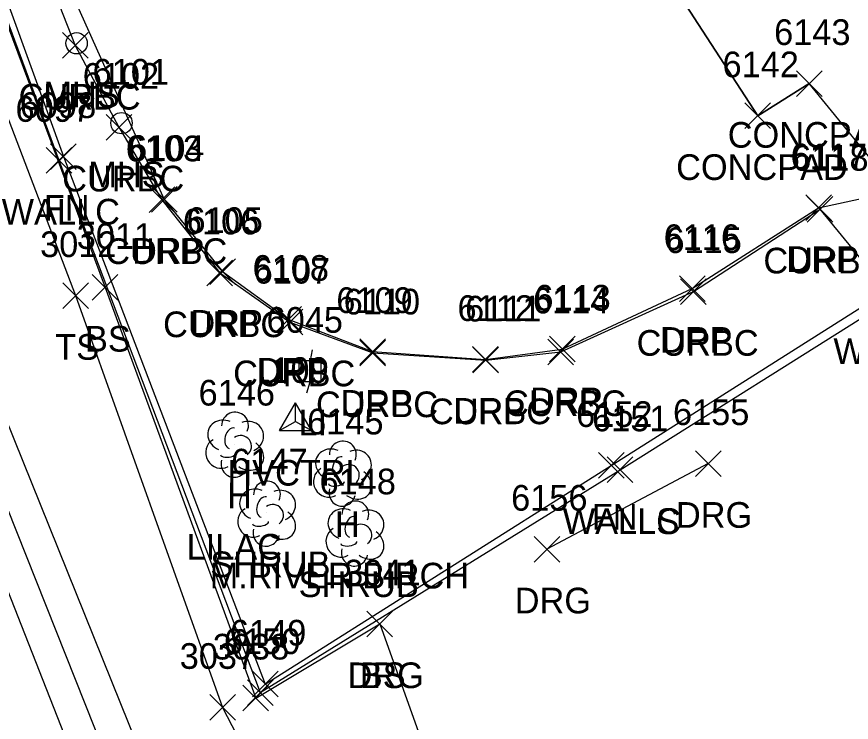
# Model space of a CAD drawing. Extents: x 1462668 to 1465147, y 550359 to 557351.
# Drawn here: x 1464479.7 to 1464544.7, y 553095.9 to 553150.9 of the extents above; entities that cross this region are included whole.
import ezdxf

# ---------------------------------------------------------------- set-up
doc = ezdxf.new("R2010")
doc.units = 0
for name, color, linetype in [('C_A', 7, 'Continuous'), ('C_I', 7, 'Continuous'), ('CPSM', 7, 'Continuous'), ('L_A', 7, 'Continuous'), ('L_C', 7, 'Continuous'), ('L_I', 7, 'Continuous'), ('L_TIC', 7, 'Continuous'), ('LELB', 7, 'Continuous'), ('Level 6', 7, 'Continuous'), ('LFNC', 7, 'Continuous'), ('LS', 7, 'Continuous'), ('LSH', 7, 'Continuous'), ('LTD', 7, 'Continuous'), ('LW', 7, 'Continuous'), ('LWS', 7, 'Continuous'), ('R_A', 7, 'Continuous'), ('R_I', 7, 'Continuous'), ('R_TIC', 7, 'Continuous'), ('RC', 7, 'Continuous'), ('RDG', 7, 'Continuous'), ('RDP', 7, 'Continuous'), ('RR', 7, 'Continuous'), ('RRB', 7, 'Continuous'), ('U_A', 7, 'Continuous'), ('U_I', 7, 'Continuous'), ('ULP', 7, 'Continuous'), ('USMH', 7, 'Continuous')]:
    doc.layers.add(name, color=color, linetype=linetype)

msp = doc.modelspace()

# ---------------------------------------------------------------- linework, layer by layer
at = {"layer": 'CPSM'}
for p, q in [((1464500.151, 553118.646), (1464501.401, 553120.811)), ((1464502.651, 553118.646), (1464501.401, 553120.811)), ((1464501.401, 553119.367), (1464501.401, 553120.811)), ((1464500.151, 553118.646), (1464501.401, 553119.367)), ((1464501.401, 553119.367), (1464501.401, 553119.367)), ((1464501.401, 553119.367), (1464502.651, 553118.646)), ((1464500.151, 553118.646), (1464502.651, 553118.646))]:
    msp.add_line(p, q, dxfattribs=at)
at = {"layer": 'L_TIC'}
for points in [[(1464540.43, 553144.687), (1464542.43, 553146.687)], [(1464542.43, 553144.687), (1464540.43, 553146.687)], [(1464536.411, 553142.173), (1464538.411, 553144.173)], [(1464538.411, 553142.173), (1464536.411, 553144.173)], [(1464482.318, 553138.998), (1464484.318, 553140.998)], [(1464484.318, 553138.998), (1464482.318, 553140.998)], [(1464481.975, 553138.703), (1464483.975, 553140.703)], [(1464483.975, 553138.703), (1464481.975, 553140.703)], [(1464485.562, 553128.804), (1464487.562, 553130.804)], [(1464487.562, 553128.804), (1464485.562, 553130.804)], [(1464483.275, 553128.168), (1464485.275, 553130.168)], [(1464485.275, 553128.168), (1464483.275, 553130.168)], [(1464525.004, 553114.935), (1464527.004, 553116.935)], [(1464527.004, 553114.935), (1464525.004, 553116.935)], [(1464525.685, 553114.597), (1464527.685, 553116.597)], [(1464527.685, 553114.597), (1464525.685, 553116.597)], [(1464525.685, 553114.597), (1464527.685, 553116.597)], [(1464527.685, 553114.597), (1464525.685, 553116.597)], [(1464506.971, 553102.591), (1464508.971, 553104.591)], [(1464508.971, 553102.591), (1464506.971, 553104.591)], [(1464498.045, 553097.909), (1464500.045, 553099.909)], [(1464500.045, 553097.909), (1464498.045, 553099.909)], [(1464497.303, 553096.82), (1464499.303, 553098.82)], [(1464499.303, 553096.82), (1464497.303, 553098.82)], [(1464497.654, 553097.241), (1464499.654, 553099.241)], [(1464499.654, 553097.241), (1464497.654, 553099.241)], [(1464494.72, 553096.092), (1464496.72, 553098.092)], [(1464496.72, 553096.092), (1464494.72, 553098.092)]]:
    msp.add_lwpolyline(points, dxfattribs=at)
at = {"layer": 'LELB'}
for points in [[(1464399.719, 553434.969), (1464409.446, 553421.214), (1464402.249, 553418.234), (1464397.039, 553410.685), (1464397.409, 553402.739), (1464404.988, 553402.374), (1464405.18, 553391.163), (1464405.505, 553357.551), (1464416.93, 553321.523), (1464428.808, 553284.849), (1464433.809, 553271.259), (1464449.256, 553230.015), (1464470.447, 553173.076), (1464486.562, 553129.804), (1464498.303, 553097.82), (1464507.971, 553103.591)], [(1464428.808, 553284.849), (1464422.115, 553282.842), (1464423.965, 553275.296), (1464439.307, 553225.795), (1464459.878, 553169.226), (1464475.977, 553126.575), (1464492.566, 553085.469), (1464504.194, 553058.693), (1464521.817, 553014.257)], [(1464433.809, 553271.259), (1464446.9, 553229.17), (1464467.607, 553172.811), (1464484.275, 553129.168), (1464495.72, 553097.092), (1464504.824, 553079.502), (1464512.152, 553060.642), (1464527.258, 553022.24), (1464542.187, 552990.027), (1464554.676, 552968.433)]]:
    msp.add_lwpolyline(points, dxfattribs=at)
at = {"layer": 'Level 6'}
msp.add_lwpolyline([(1464585.307, 553071.888), (1464547.767, 553128.847), (1464547.488, 553129.548), (1464542.271, 553135.894), (1464542.149, 553136.009), (1464548.24, 553137.32), (1464541.43, 553145.687), (1464537.411, 553143.173), (1464522.543, 553166.091), (1464522.454, 553166.193), (1464522.041, 553167.251), (1464519.868, 553165.883), (1464519.481, 553165.633), (1464507.683, 553184.052)], dxfattribs=at)
at = {"layer": 'LFNC'}
msp.add_lwpolyline([(1464405.682, 553401.697), (1464406.125, 553357.815), (1464412.915, 553336.379), (1464424.414, 553300.548), (1464435.201, 553269.165), (1464460.504, 553201.526), (1464472.493, 553169.782), (1464483.318, 553139.998), (1464499.045, 553098.909), (1464526.004, 553115.935), (1464547.488, 553129.548)], dxfattribs=at)
at = {"layer": 'LS'}
msp.add_lwpolyline([(1464522.543, 553166.091), (1464537.411, 553143.173), (1464541.43, 553145.687)], dxfattribs=at)
at = {"layer": 'LSH'}
for p, q in [((1464499.135, 553112.233), (1464499.135, 553112.233)), ((1464499.135, 553112.233), (1464499.135, 553112.233)), ((1464506.017, 553110.687), (1464506.017, 553110.687)), ((1464506.017, 553110.687), (1464506.017, 553110.687))]:
    msp.add_line(p, q, dxfattribs=at)
for centre in [(1464499.181, 553113.667), (1464506.063, 553112.121)]:
    msp.add_arc(centre, 1.047, 335.52715, 180.95627, dxfattribs=at)
for centre, major_axis, ratio, start_param, end_param in [((1464498.343, 553112.9), (1.21, -0.512), 0.895232, 1.570796, 4.712389), ((1464500.176, 553112.817), (-1.141, -0.483), 0.949671, 1.570796, 4.712389), ((1464498.926, 553112.691), (-0.208, -0.792), 0.645439, 3.141593, 6.283185), ((1464499.635, 553112.067), (-0.5, 0.667), 0.989748, 3.141593, 6.283185), ((1464498.052, 553111.525), (0.584, -1.042), 0.959034, 3.141593, 6.283185), ((1464505.225, 553111.353), (1.21, -0.512), 0.895232, 1.570796, 4.712389), ((1464507.058, 553111.27), (-1.141, -0.483), 0.949671, 1.570796, 4.712389), ((1464500.135, 553111.4), (-1.09, 0.792), 0.841452, 1.570796, 4.712389), ((1464505.808, 553111.145), (-0.208, -0.792), 0.645439, 3.141593, 6.283185), ((1464498.677, 553111.483), (-0.625, -0.083), 0.423636, 0, 3.141593), ((1464506.517, 553110.52), (-0.5, 0.667), 0.989748, 3.141593, 6.283185), ((1464499.135, 553110.733), (0.265, 1.061), 0.942809, 1.570796, 4.712389), ((1464504.933, 553109.978), (0.584, -1.042), 0.959034, 3.141593, 6.283185), ((1464507.017, 553109.854), (-1.09, 0.792), 0.841452, 1.570796, 4.712389), ((1464505.558, 553109.937), (-0.625, -0.083), 0.423636, 0, 3.141593), ((1464506.017, 553109.187), (0.265, 1.061), 0.942809, 1.570796, 4.712389)]:
    msp.add_ellipse(centre, major_axis=major_axis, ratio=ratio, start_param=start_param, end_param=end_param, dxfattribs=at)
at = {"layer": 'LTD'}
for p, q in [((1464496.646, 553117.602), (1464496.646, 553117.602)), ((1464496.646, 553117.602), (1464496.646, 553117.602)), ((1464505.047, 553115.353), (1464505.047, 553115.353)), ((1464505.047, 553115.353), (1464505.047, 553115.353))]:
    msp.add_line(p, q, dxfattribs=at)
for centre in [(1464496.693, 553119.036), (1464505.094, 553116.787)]:
    msp.add_arc(centre, 1.047, 335.52715, 180.95627, dxfattribs=at)
for centre, major_axis, ratio, start_param, end_param in [((1464495.854, 553118.268), (1.21, -0.512), 0.895232, 1.570796, 4.712389), ((1464497.688, 553118.185), (-1.141, -0.483), 0.949671, 1.570796, 4.712389), ((1464496.438, 553118.06), (-0.208, -0.792), 0.645439, 3.141593, 6.283185), ((1464497.146, 553117.435), (-0.5, 0.667), 0.989748, 3.141593, 6.283185), ((1464495.563, 553116.893), (0.584, -1.042), 0.959034, 3.141593, 6.283185), ((1464497.646, 553116.769), (-1.09, 0.792), 0.841452, 1.570796, 4.712389), ((1464496.188, 553116.852), (-0.625, -0.083), 0.423636, 0, 3.141593), ((1464504.256, 553116.02), (1.21, -0.512), 0.895232, 1.570796, 4.712389), ((1464506.089, 553115.937), (-1.141, -0.483), 0.949671, 1.570796, 4.712389), ((1464496.646, 553116.102), (0.265, 1.061), 0.942809, 1.570796, 4.712389), ((1464504.839, 553115.811), (-0.208, -0.792), 0.645439, 3.141593, 6.283185), ((1464503.964, 553114.645), (0.584, -1.042), 0.959034, 3.141593, 6.283185), ((1464505.547, 553115.186), (-0.5, 0.667), 0.989748, 3.141593, 6.283185), ((1464506.047, 553114.52), (-1.09, 0.792), 0.841452, 1.570796, 4.712389), ((1464504.589, 553114.603), (-0.625, -0.083), 0.423636, 0, 3.141593), ((1464505.048, 553113.853), (0.265, 1.061), 0.942809, 1.570796, 4.712389)]:
    msp.add_ellipse(centre, major_axis=major_axis, ratio=ratio, start_param=start_param, end_param=end_param, dxfattribs=at)
at = {"layer": 'LW'}
msp.add_lwpolyline([(1464405.978, 553402.257), (1464405.239, 553402.286), (1464405.602, 553357.557), (1464412.384, 553336.293), (1464423.999, 553300.426), (1464435.008, 553269.098), (1464460.101, 553201.294), (1464471.952, 553169.463), (1464482.975, 553139.703), (1464498.654, 553098.241), (1464526.685, 553115.597)], dxfattribs=at)
at = {"layer": 'LWS'}
msp.add_lwpolyline([(1464526.685, 553115.597), (1464547.767, 553128.847)], dxfattribs=at)
at = {"layer": 'R_TIC'}
for points in [[(1464483.246, 553147.657), (1464485.246, 553149.657)], [(1464485.246, 553147.657), (1464483.246, 553149.657)], [(1464486.641, 553141.28), (1464488.641, 553143.28)], [(1464488.641, 553141.28), (1464486.641, 553143.28)], [(1464489.994, 553135.627), (1464491.994, 553137.627)], [(1464491.994, 553135.627), (1464489.994, 553137.627)], [(1464490.179, 553135.657), (1464492.179, 553137.657)], [(1464492.179, 553135.657), (1464490.179, 553137.657)], [(1464541.149, 553135.009), (1464543.149, 553137.009)], [(1464543.149, 553135.009), (1464541.149, 553137.009)], [(1464541.271, 553134.894), (1464543.271, 553136.894)], [(1464543.271, 553134.894), (1464541.271, 553136.894)], [(1464494.503, 553129.929), (1464496.503, 553131.929)], [(1464496.503, 553129.929), (1464494.503, 553131.929)], [(1464494.726, 553130.043), (1464496.726, 553132.043)], [(1464496.726, 553130.043), (1464494.726, 553132.043)], [(1464531.312, 553128.713), (1464533.312, 553130.713)], [(1464533.312, 553128.713), (1464531.312, 553130.713)], [(1464531.396, 553128.483), (1464533.396, 553130.483)], [(1464533.396, 553128.483), (1464531.396, 553130.483)], [(1464499.877, 553126.317), (1464501.877, 553128.317)], [(1464501.877, 553126.317), (1464499.877, 553128.317)], [(1464499.963, 553126.103), (1464501.963, 553128.103)], [(1464501.963, 553126.103), (1464499.963, 553128.103)], [(1464521.185, 553123.998), (1464523.185, 553125.998)], [(1464523.185, 553123.998), (1464521.185, 553125.998)], [(1464506.408, 553123.811), (1464508.408, 553125.811)], [(1464508.408, 553123.811), (1464506.408, 553125.811)], [(1464506.415, 553123.697), (1464508.415, 553125.697)], [(1464508.415, 553123.697), (1464506.415, 553125.697)], [(1464521.071, 553123.782), (1464523.071, 553125.782)], [(1464523.071, 553123.782), (1464521.071, 553125.782)], [(1464515.194, 553123.19), (1464517.194, 553125.19)], [(1464517.194, 553123.19), (1464515.194, 553125.19)], [(1464515.221, 553123.149), (1464517.221, 553125.149)], [(1464517.221, 553123.149), (1464515.221, 553125.149)], [(1464532.552, 553115.08), (1464534.552, 553117.08)], [(1464534.552, 553115.08), (1464532.552, 553117.08)], [(1464519.995, 553108.413), (1464521.995, 553110.413)], [(1464521.995, 553108.413), (1464519.995, 553110.413)], [(1464506.971, 553102.591), (1464508.971, 553104.591)], [(1464508.971, 553102.591), (1464506.971, 553104.591)]]:
    msp.add_lwpolyline(points, dxfattribs=at)
at = {"layer": 'RC'}
msp.add_lwpolyline([(1464468.543, 553237.575), (1464466.946, 553228.645), (1464465.47, 553220.99), (1464463.446, 553209.787), (1464463.998, 553203.305), (1464467.134, 553192.194), (1464475.487, 553170.86), (1464484.246, 553148.657), (1464487.641, 553142.28), (1464490.994, 553136.627), (1464495.503, 553130.929), (1464500.963, 553127.103), (1464507.415, 553124.697), (1464516.221, 553124.149), (1464522.071, 553124.782), (1464532.396, 553129.483), (1464542.271, 553135.894)], dxfattribs=at)
at = {"layer": 'RDG'}
for points in [[(1464533.552, 553116.08), (1464520.995, 553109.413)], [(1464507.971, 553103.591), (1464520.223, 553069.269), (1464533.69, 553042.048), (1464541.916, 553024.022), (1464547.054, 553026.515)]]:
    msp.add_lwpolyline(points, dxfattribs=at)
at = {"layer": 'RDP'}
msp.add_lwpolyline([(1464415.79, 553337.749), (1464428.461, 553302.553), (1464440.386, 553270.852), (1464449.423, 553250.026), (1464452.476, 553249.02), (1464464.043, 553246.033), (1464467.802, 553242.215), (1464468.817, 553237.697), (1464467.194, 553228.459), (1464465.771, 553220.817), (1464463.821, 553209.815), (1464464.173, 553203.329), (1464467.407, 553192.18), (1464475.704, 553171.123), (1464491.179, 553136.657), (1464495.726, 553131.043), (1464500.877, 553127.317), (1464507.408, 553124.811), (1464516.194, 553124.19), (1464522.185, 553124.998), (1464532.312, 553129.713), (1464542.149, 553136.009)], dxfattribs=at)
at = {"layer": 'RR'}
msp.add_lwpolyline([(1464329.227, 553555.383), (1464346.959, 553499.526), (1464365.931, 553439.424), (1464375.443, 553408.882), (1464392.353, 553356.138), (1464404.616, 553317.704), (1464421.027, 553267.802), (1464435.667, 553224.383), (1464455.628, 553167.93), (1464471.443, 553125.328), (1464488.07, 553083.008), (1464498.631, 553056.822), (1464517.453, 553011.952), (1464529.395, 552984.226), (1464543.059, 552953.498), (1464558.282, 552920.118), (1464577.458, 552878.669), (1464596.621, 552838.046)], dxfattribs=at)
at = {"layer": 'RRB'}
msp.add_lwpolyline([(1464345.31, 553519.908), (1464352.279, 553501.122), (1464369.887, 553440.754), (1464378.638, 553409.812), (1464396.8, 553355.407), (1464407.98, 553318.651), (1464422.767, 553268.535), (1464437.567, 553224.949), (1464457.686, 553168.589), (1464473.625, 553125.967), (1464490.255, 553084.118), (1464501.176, 553057.708), (1464519.383, 553013.043), (1464531.698, 552984.969), (1464545.352, 552954.916), (1464560.689, 552920.935), (1464579.899, 552880.239), (1464598.79, 552838.414)], dxfattribs=at)
at = {"layer": 'ULP'}
for p, q in [((1464502.7, 553124.938), (1464502.533, 553124.105)), ((1464501.7, 553122.438), (1464501.7, 553124.105)), ((1464501.7, 553124.105), (1464503.367, 553124.105)), ((1464503.367, 553124.105), (1464503.367, 553122.438)), ((1464502.533, 553123.272), (1464502.533, 553123.272)), ((1464503.367, 553122.438), (1464501.7, 553122.438)), ((1464502.283, 553121.605), (1464502.533, 553122.438))]:
    msp.add_line(p, q, dxfattribs=at)
at = {"layer": 'USMH'}
for p, q in [((1464484.344, 553148.823), (1464484.344, 553148.823)), ((1464485.177, 553148.823), (1464485.177, 553148.823)), ((1464487.846, 553142.599), (1464487.846, 553142.599)), ((1464488.679, 553142.599), (1464488.679, 553142.599))]:
    msp.add_line(p, q, dxfattribs=at)
for centre in [(1464484.344, 553148.823), (1464487.846, 553142.599)]:
    msp.add_circle(centre, 0.833, dxfattribs=at)

# ---------------------------------------------------------------- texts
at = {"layer": 'C_A'}
msp.add_text('HVCTRL', height=2, dxfattribs=at).set_placement((1464496.094, 553114.367))
at = {"layer": 'C_I'}
msp.add_text('109', height=2, dxfattribs=at).set_placement((1464499.52, 553122.367))
at = {"layer": 'L_A'}
for s, p in [('CONCPAD', (1464535.076, 553140.687)), ('CONCPAD', (1464531.057, 553138.173)), ('WALLC', (1464478.51, 553134.703)), ('FN', (1464481.798, 553134.998)), ('BS', (1464485.003, 553124.804)), ('TS', (1464482.685, 553124.168)), ('WALLS', (1464543.31, 553123.847)), ('H', (1464496.079, 553112.602)), ('H', (1464504.48, 553110.353)), ('WALLC', (1464522.22, 553110.597)), ('WALLS', (1464522.228, 553110.597)), ('FN', (1464524.485, 553110.935)), ('SHRUB', (1464494.765, 553107.233)), ('SHRUB', (1464501.646, 553105.687)), ('BS', (1464506.412, 553098.591))]:
    msp.add_text(s, height=2, dxfattribs=at).set_placement(p)
at = {"layer": 'L_C'}
for s, p in [('LILAC', (1464492.922, 553108.602)), ('M.RIVER BIRCH', (1464494.717, 553106.353))]:
    msp.add_text(s, height=2, dxfattribs=at).set_placement(p)
at = {"layer": 'L_I'}
for s, p in [('6143', (1464538.69, 553148.687)), ('6142', (1464534.671, 553146.173)), ('6098', (1464479.932, 553142.998)), ('6097', (1464479.589, 553142.703)), ('3011', (1464484.358, 553132.804)), ('3012', (1464481.504, 553132.168)), ('6146', (1464493.851, 553120.602)), ('6152', (1464523.264, 553118.935)), ('6145', (1464502.307, 553118.353)), ('6151', (1464524.511, 553118.597)), ('6151', (1464524.511, 553118.597)), ('6147', (1464496.395, 553115.233)), ('6148', (1464503.276, 553113.687)), ('3041', (1464505.199, 553106.591)), ('6149', (1464496.297, 553101.909)), ('6150', (1464495.827, 553101.241)), ('3038', (1464494.964, 553100.82)), ('3037', (1464492.381, 553100.092))]:
    msp.add_text(s, height=2, dxfattribs=at).set_placement(p)
at = {"layer": 'R_A'}
for s, p in [('CURBC', (1464479.829, 553143.657)), ('CURBC', (1464483.224, 553137.28)), ('CURBC', (1464486.576, 553131.627)), ('DRP', (1464488.667, 553131.657)), ('CURBC', (1464537.854, 553130.894)), ('DRP', (1464539.637, 553131.009)), ('CURBC', (1464491.086, 553125.929)), ('DRP', (1464493.214, 553126.043)), ('DRP', (1464529.8, 553124.713)), ('CURBC', (1464527.978, 553124.483)), ('CURBC', (1464496.546, 553122.103)), ('DRP', (1464498.365, 553122.317)), ('CURBC', (1464502.998, 553119.697)), ('DRP', (1464504.897, 553119.811)), ('CURBC', (1464517.654, 553119.782)), ('DRP', (1464519.673, 553119.998)), ('CURBC', (1464511.804, 553119.149)), ('DRP', (1464513.682, 553119.19)), ('DRG', (1464531.04, 553111.08)), ('DRG', (1464518.483, 553104.413)), ('DRG', (1464505.459, 553098.591))]:
    msp.add_text(s, height=2, dxfattribs=at).set_placement(p)
at = {"layer": 'R_I'}
for s, p in [('6102', (1464484.822, 553145.28)), ('6103', (1464488.175, 553139.627)), ('6104', (1464488.36, 553139.657)), ('6117', (1464539.975, 553139.009)), ('6118', (1464540.098, 553138.894)), ('6106', (1464492.629, 553133.929)), ('6105', (1464492.907, 553134.043)), ('6116', (1464530.084, 553132.713)), ('6115', (1464530.223, 553132.483)), ('6108', (1464498.058, 553130.317)), ('6107', (1464498.145, 553130.103)), ('6113', (1464520.012, 553127.998)), ('6109', (1464504.582, 553127.811)), ('6110', (1464505.155, 553127.697)), ('6114', (1464519.898, 553127.782)), ('6112', (1464514.021, 553127.19)), ('6111', (1464514.615, 553127.149)), ('6155', (1464530.812, 553119.08)), ('6156', (1464518.2, 553112.413)), ('3041', (1464505.199, 553106.591))]:
    msp.add_text(s, height=2, dxfattribs=at).set_placement(p)
at = {"layer": 'U_A'}
for s, p in [('MHS', (1464481.761, 553143.823)), ('MHS', (1464485.263, 553137.599)), ('LI', (1464501.636, 553118.272))]:
    msp.add_text(s, height=2, dxfattribs=at).set_placement(p)
at = {"layer": 'U_I'}
for s, p in [('6101', (1464485.594, 553145.599)), ('6045', (1464499.148, 553126.272))]:
    msp.add_text(s, height=2, dxfattribs=at).set_placement(p)

doc.saveas('drawing.dxf')
